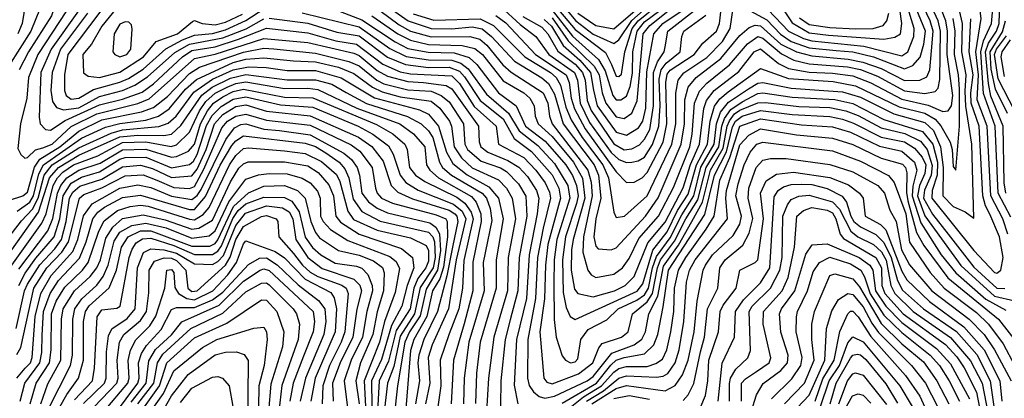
# Model space of a CAD drawing. Extents: x 501367 to 657802, y 482273 to 547541.
# Tile 494 of 656: x 572465 to 576294, y 529357 to 530830. Entities that reach past the tile are written whole.
import ezdxf

# ---------------------------------------------------------------- set-up
doc = ezdxf.new("R2010")
doc.units = 0

msp = doc.modelspace()

# ---------------------------------------------------------------- linework, layer by layer
at = {"layer": '0CON20XD'}
for points in [[(576307.5, 529995), (576288.5, 530055), (576241.1, 530145), (576227.1, 530415), (576188.5, 530518.5), (576193.5, 530615), (576182.5, 530705), (576203.1, 530835), (576195.4, 530895), (576168.9, 530985), (576165.1, 531085.1), (576152, 531182), (576131.1, 531265), (576130.6, 531325), (576144.9, 531375.1), (576175, 531404.1), (576196.8, 531396.8), (576232, 531342), (576252.6, 531322.6), (576345, 531306.2)], [(576318.4, 530061.6), (576269.2, 530155), (576257.9, 530415), (576212.5, 530542.5), (576201.9, 530705), (576212.6, 530747.4), (576244.1, 530815), (576247.4, 530857.4), (576242.6, 530902.6), (576210.9, 530985), (576191.1, 531145), (576186.7, 531255), (576195, 531271.1), (576207.1, 531272.9), (576365, 531268)], [(576299.4, 530155), (576293.5, 530195), (576289.8, 530415), (576241.7, 530531.7), (576231.7, 530581.7), (576220.2, 530705), (576231.9, 530738.1), (576263.5, 530785), (576273.8, 530815), (576276.2, 530895), (576265.2, 530955.2), (576249.6, 531019.6), (576236.4, 531135), (576240.9, 531175), (576255, 531201.3), (576298.2, 531221.8)], [(572367.7, 531055), (572501, 530951), (572541.2, 530905), (572544.2, 530875), (572508.7, 530785), (572336.6, 530515)], [(572457.4, 531045), (572553.8, 530975), (572594, 530924), (572605.7, 530895), (572588.5, 530845), (572499.7, 530705), (572463.3, 530635)], [(573563.2, 530856.8), (573785, 530801.5), (573905, 530717.3), (573967.3, 530687.3), (574055, 530674.2), (574145, 530672.6), (574180.7, 530660.7), (574209, 530639), (574280.6, 530540.6), (574366, 530466), (574406.9, 530396.9), (574480.1, 530340.1), (574545, 530270.2), (574596.2, 530185), (574604.6, 530135), (574553.4, 529975), (574543.1, 529895), (574541.8, 529801.8), (574543.6, 529663.6), (574550.5, 529595), (574575, 529522.5), (574587.7, 529505), (574606.7, 529495), (574625, 529498.3), (574635, 529510.8), (574646.6, 529585), (574675.3, 529624.7), (574748.5, 529661.5), (574792.6, 529705), (574865, 529738.4), (574895, 529759.3), (574910.6, 529785), (574925.8, 529865), (574941, 529909), (574995, 529980.8), (575039.2, 530070.8), (575085.8, 530144.2), (575114.1, 530255.9), (575165.5, 530345), (575174.7, 530425), (575190.1, 530469.9), (575221.1, 530508.9), (575299.3, 530560.7), (575335, 530582.7), (575355, 530585.3), (575465, 530564.1), (575665, 530549.3), (575735, 530528.5), (575864, 530464), (575985, 530430.3), (576018.8, 530398.8), (576046.1, 530335), (576056.3, 530255), (576054, 530144), (576095, 530103.6), (576142, 530082), (576175, 530057.5), (576167.8, 530345), (576143.5, 530493.5), (576142.1, 530552.1), (576145.2, 530615), (576128.8, 530705), (576131.6, 530815), (576094.5, 530975)], [(575416.7, 530895), (575468.3, 530818.3), (575535, 530778.7), (575610.2, 530769.8), (575825, 530753.6), (575868.6, 530761.4), (575890.2, 530775), (575895.4, 530815), (575872.9, 530975)], [(572464.1, 530914.1), (572477.6, 530895), (572481.8, 530855), (572475.1, 530815), (572458.4, 530775)], [(573834.5, 530844.5), (573935.5, 530775.5), (573985, 530750.3), (574055, 530734), (574185, 530729.6), (574235, 530717.8), (574264.3, 530695), (574345, 530592.4), (574426, 530545), (574448.7, 530525), (574465.5, 530495), (574469.2, 530455), (574480.8, 530425), (574535.3, 530375.3), (574618.5, 530275), (574653.3, 530213.3), (574662.4, 530135), (574616.9, 529975), (574610.7, 529935), (574610.1, 529855), (574622, 529782), (574635, 529764.7), (574695, 529751.1), (574778, 529775), (574819.8, 529795), (574855, 529830.5), (574908.1, 529961.9), (574975, 530041.6), (575045, 530175.6), (575073, 530267), (575107.9, 530345), (575125.4, 530484.6), (575135.1, 530515), (575165.8, 530554.2), (575261.4, 530628.6), (575321.5, 530705), (575345, 530716.1), (575415, 530659.3), (575455, 530640.2), (575535, 530625.6), (575625, 530622), (575705, 530611.1), (575775, 530584.3), (575895, 530520.5), (575997, 530497), (576055, 530473.2), (576075, 530475.7), (576088.6, 530495), (576093.3, 530535), (576070.9, 530695), (576073.1, 530785), (576065.8, 530825), (576035.3, 530905)], [(573876, 530895), (573976.2, 530825), (574065, 530795.6), (574145, 530794.5), (574225, 530801.6), (574263.7, 530793.7), (574299.3, 530765), (574388.8, 530668.8), (574495, 530603.5), (574521.1, 530581.1), (574545, 530540), (574578.4, 530425), (574698.6, 530265), (574715.8, 530225), (574724.9, 530135), (574705.4, 530055), (574697.7, 529985), (574705, 529948.1), (574715, 529938.8), (574765, 529934.1), (574785, 529942.5), (574899, 530065), (574947.4, 530137.4), (575037.5, 530345), (575049.8, 530425), (575051.7, 530518.3), (575065, 530566.8), (575094.9, 530605.1), (575191.4, 530678.6), (575265, 530768), (575301, 530799), (575325, 530808.4), (575345, 530806.5), (575425, 530735.3), (575485, 530704.6), (575545, 530688.8), (575686.7, 530676.7), (575743.5, 530665), (575815, 530640.2), (575905, 530593.3), (575965.6, 530594.4), (575992, 530608), (576003.9, 530635), (576011.1, 530708.9), (576017.5, 530785), (576006, 530825), (575968.2, 530905)], [(574316.8, 530846.8), (574355, 530817.4), (574470.4, 530695), (574589.5, 530615), (574601.8, 530585), (574609.8, 530525), (574623, 530483), (574663.4, 530405), (574785, 530238), (574825, 530196.7), (574855, 530198.2), (574885, 530215.2), (574905, 530235.6), (574966.6, 530353.4), (574981.9, 530425), (574977.1, 530585), (574982.2, 530617.8), (574995, 530633), (575088, 530695), (575122, 530738), (575174.8, 530785), (575186.3, 530815), (575197, 530905)], [(574532.3, 530902.3), (574625, 530791.4), (574742.4, 530702.4), (574766.8, 530655), (574785, 530610), (574795, 530609.1), (574805, 530617.5), (574817.5, 530705), (574847, 530795), (574869.4, 530825), (574943.8, 530885)], [(574535, 530836.7), (574598.1, 530748.1), (574698.9, 530648.9), (574718.2, 530615), (574730.4, 530545), (574744.8, 530504.8), (574785, 530452.3), (574815, 530445.2), (574845, 530466.7), (574866.3, 530513.7), (574889.9, 530775), (574915, 530807.2), (575037.1, 530905)], [(574541, 530931), (574627.4, 530825), (574695, 530773.8), (574775, 530737.4), (574795, 530751.1), (574845, 530827.2), (574923.6, 530895)], [(574635.9, 530855), (574705, 530807.7), (574775, 530794.2), (574903.5, 530905)], [(572647.5, 530865), (572535.9, 530695), (572500, 530605), (572492.8, 530525), (572467.9, 530425), (572458.2, 530328.2), (572470, 530305), (572485, 530291.5), (572495, 530293.8), (572526.5, 530323.5), (572555, 530331.7), (572591.6, 530345), (572665.9, 530414.1), (572765, 530463.2), (572925, 530503.5), (572968, 530522), (573145, 530678.3), (573225, 530695.8), (573415, 530756.4), (573585, 530740.9), (573765, 530699.6), (573785, 530691.1), (573855, 530632.7), (573895, 530610.4), (573975, 530589), (574035, 530585.5), (574123.4, 530573.4), (574145, 530560.9), (574249.2, 530415), (574251.1, 530355), (574258.6, 530335), (574285.2, 530315), (574362.6, 530282.6), (574406.1, 530256.1), (574440.3, 530220.3), (574474.9, 530165), (574483.5, 530135), (574477.7, 530075), (574446.3, 529915), (574435.4, 529745), (574396.7, 529585), (574387.5, 529407.5), (574402.7, 529335)], [(572693.3, 530865), (572587.2, 530715), (572547.3, 530625), (572540.9, 530450.9), (572544.9, 530424.9), (572565, 530402), (572585, 530400.5), (572641.9, 530438.1), (572775, 530498.6), (572865, 530520.2), (572941.5, 530548.5), (572985, 530580.4), (573098.1, 530685), (573135, 530710.2), (573225, 530723.8), (573315.6, 530754.4), (573425, 530796.3), (573585, 530778.7), (573695, 530748.1), (573775, 530734.2), (573877.1, 530657.1), (573945, 530627.6), (573985, 530618.8), (574145, 530611.1), (574175, 530581.7), (574232.1, 530492.1), (574317.9, 530415), (574326.9, 530345), (574425, 530294.3), (574472.3, 530245), (574508.8, 530195), (574525, 530158.7), (574528.5, 530135), (574501, 530019), (574479.1, 529905), (574471.1, 529745), (574441, 529585), (574440, 529435), (574446.4, 529406.4), (574462.4, 529382.4), (574485, 529363.7), (574507.6, 529357.6), (574545, 529364.7), (574671.2, 529425), (574695, 529442), (574767, 529533), (574854.6, 529565.4), (574883.6, 529586.4), (574898.8, 529615), (574911, 529685), (574946.2, 529753.8), (574968.6, 529871.4), (575027.1, 529952.9), (575078, 530045), (575120.4, 530119.6), (575151.2, 530245), (575200.4, 530329.6), (575215.7, 530415), (575225, 530436.9), (575245, 530463.4), (575265, 530477.7), (575335, 530505.9), (575365, 530508.2), (575495, 530492.2), (575615, 530487.7), (575677.5, 530475), (575725, 530457.7), (575815, 530408.8), (575906.6, 530386.6), (575967.4, 530357.4), (575993.3, 530325), (576013, 530263), (576009, 530225), (575982.9, 530167.1), (575979.4, 530135), (576015, 530073.5), (576075, 529994.9), (576175, 529867.6), (576265, 529785.9), (576295.6, 529784.4)], [(572781.2, 530865), (572651.9, 530695), (572639.2, 530615), (572639.6, 530555), (572645.2, 530535), (572665, 530521), (572695, 530524.4), (572751.9, 530558.1), (572855, 530586.4), (572888.3, 530601.7), (572945, 530638), (573033.6, 530716.4), (573098.4, 530751.6), (573145, 530769.5), (573215, 530776.6), (573265, 530790.9), (573345, 530826.4), (573415, 530872.4)], [(572841.4, 530875), (572784.6, 530805), (572744.9, 530735.1), (572710.5, 530695), (572712.7, 530622.7), (572730.8, 530610.8), (572775, 530605.1), (572855, 530626.2), (572946.6, 530685), (572995.3, 530744.7), (573079.1, 530775), (573137, 530823), (573145, 530826.7), (573174.9, 530814.9), (573225, 530809.4), (573265, 530820.1), (573331.3, 530851.3)], [(573695, 530867.8), (573795, 530829.9), (573925, 530743.8), (573975, 530718.4), (574054, 530704), (574155, 530700.9), (574213, 530683), (574243.1, 530655), (574327.4, 530545), (574395.3, 530495.3), (574431.8, 530415), (574507.8, 530357.8), (574588.8, 530265), (574615, 530224.1), (574630.8, 530185), (574636.3, 530145), (574630.2, 530115), (574586.8, 529985), (574575.3, 529895.3), (574578.7, 529768.7), (574590, 529710), (574605, 529674.7), (574625, 529663.5), (574866.7, 529773.3), (574887.6, 529802.4), (574926.7, 529933.3), (574982.8, 530005), (575023.1, 530086.9), (575065, 530150.9), (575096.2, 530265), (575139.4, 530345), (575150.1, 530435), (575166.6, 530493.4), (575187.4, 530522.6), (575220.5, 530549.5), (575345, 530640.6), (575455, 530601.4), (575628.8, 530588.8), (575715, 530572.7), (575885, 530490.3), (575985, 530465.6), (576025, 530443.1), (576047.3, 530417.3), (576082.8, 530352.8), (576090.6, 530325), (576095, 530258.8), (576105, 530244.3), (576119.6, 530415), (576119.1, 530559.1), (576115.5, 530615), (576100.1, 530695), (576102.4, 530785), (576094.3, 530835)], [(573865, 530865.3), (573940.5, 530810.5), (573985, 530785.8), (574065, 530763.5), (574215, 530765.1), (574254.1, 530754.1), (574281, 530731), (574343.8, 530653.8), (574375.9, 530625.9), (574500.5, 530545), (574518.7, 530505), (574525.6, 530455), (574536.2, 530425), (574674.5, 530244.5), (574687.7, 530197.7), (574690.6, 530145), (574657.6, 529985), (574654.4, 529925), (574674.1, 529855), (574687.3, 529837.3), (574705, 529827), (574775, 529839.8), (574809.3, 529865), (574835, 529900.3), (574872.1, 529977.9), (574949.4, 530065), (575007.1, 530177.1), (575070.9, 530335), (575079.6, 530385), (575089.6, 530505), (575108.5, 530551.5), (575137.2, 530582.8), (575225.7, 530654.3), (575295, 530735.4), (575335, 530764.9), (575355, 530757.6), (575426.9, 530696.9), (575475, 530672.5), (575535, 530658.1), (575683.4, 530646.6), (575735, 530635.7), (575800.2, 530610.2), (575905, 530553.6), (575985, 530542.2), (576025, 530550), (576036.5, 530563.5), (576043.3, 530596.7), (576045.2, 530785), (576036.1, 530825), (576003.7, 530895)], [(573995, 530852.2), (574075, 530828.1), (574255, 530832.6), (574307.5, 530807.5), (574429, 530685), (574528.5, 530625), (574551.1, 530605), (574567.4, 530575), (574589.3, 530489.3), (574610.1, 530440.1), (574652.1, 530372.1), (574732.7, 530265), (574754.4, 530215), (574775, 530081.2), (574785, 530060.4), (574816.9, 530065), (574905, 530144), (575000.5, 530345), (575015.9, 530425), (575016.4, 530543.6), (575026, 530595), (575046.9, 530623.1), (575137, 530683), (575197.7, 530745), (575227.3, 530795), (575239.3, 530875)], [(574335, 530881.4), (574410.8, 530810.8), (574471.6, 530765), (574522.1, 530695), (574622.2, 530625), (574633.5, 530595), (574644.5, 530505), (574680.3, 530430.3), (574765, 530313.3), (574795, 530286), (574825, 530274.6), (574845, 530275.1), (574869.5, 530280.5), (574895, 530295.5), (574926.1, 530343.9), (574950.1, 530415), (574955.1, 530494.9), (574951.5, 530598.4), (574959.7, 530635), (574978.8, 530661.2), (575033.3, 530705), (575039.8, 530765), (575047.7, 530785), (575133, 530847)], [(574421.7, 530841.7), (574495, 530800.7), (574519.3, 530775), (574557.1, 530707.1), (574625, 530656.4), (574653.4, 530625), (574663.3, 530595), (574671.5, 530515), (574686.7, 530476.7), (574775, 530347.4), (574815, 530323.9), (574845, 530327.1), (574875, 530343.2), (574895, 530364.4), (574915, 530403.1), (574929.1, 530495), (574929.3, 530625), (574944.6, 530665.4), (574971.1, 530705), (574975.4, 530724.6), (574985.4, 530785), (575097.2, 530872.8)], [(574535, 530867.1), (574615, 530766.2), (574715.5, 530675.5), (574741.4, 530631.4), (574770.9, 530535), (574785, 530518.7), (574802.5, 530517.5), (574825, 530532), (574839.4, 530570.6), (574847.6, 530622.4), (574849.4, 530705), (574866.1, 530785), (574895, 530821.4), (574954.6, 530865.4)], [(575305.3, 530865), (575369.8, 530829.8), (575423.2, 530773.2), (575464.9, 530744.9), (575535, 530720.4), (575640.5, 530710.5), (575705, 530704.5), (575785, 530685.4), (575905, 530638.6), (575938.1, 530651.9), (575966.3, 530683.7), (575981, 530735), (575986.7, 530785), (575941.8, 530895)], [(575349, 530895), (575455, 530785.9), (575513.4, 530756.6), (575545, 530747.2), (575747.5, 530727.5), (575895, 530689.7), (575918.6, 530705), (575942.4, 530765), (575943.2, 530795), (575913, 530893)], [(572729.4, 530855), (572624.2, 530715), (572591.9, 530625), (572585.9, 530555), (572592.2, 530512.2), (572608.2, 530488.2), (572635, 530479.5), (572695, 530486.4), (572775, 530531), (572865, 530554.4), (572912.5, 530575), (572962.4, 530607.6), (573068.4, 530701.6), (573125, 530734.5), (573255, 530759.5), (573345.2, 530794.8), (573415, 530833.3)], [(573435, 530835.9), (573585, 530816.6), (573698, 530782), (573785, 530766.7), (573895, 530684.5), (573965, 530655.1), (574055, 530644.5), (574135, 530645.5), (574175, 530629.2), (574195, 530608), (574256, 530515), (574345, 530443.7), (574387.3, 530367.3), (574455, 530317.1), (574535, 530225.8), (574561.1, 530175), (574567.9, 530135), (574518.5, 529955), (574509.5, 529875), (574505.9, 529744.1), (574487.6, 529615), (574503.5, 529435), (574515, 529418.9), (574535, 529413.1), (574637.8, 529452.2), (574693.6, 529495), (574717.2, 529552.8), (574730.2, 529569.8), (574805, 529594.8), (574831.5, 529615), (574848.5, 529685), (574905, 529732), (574925.5, 529764.5), (574945.7, 529864.3), (574957.4, 529895), (575011.6, 529968.4), (575054.8, 530055), (575101.5, 530128.5), (575133.8, 530255), (575184, 530335), (575195.2, 530415), (575205.2, 530445), (575229.8, 530480.2), (575275, 530510.8), (575335, 530542.1), (575355, 530545.3), (575468.9, 530528.9), (575635, 530519.2), (575705, 530503.2), (575825, 530441.7), (575975, 530394.9), (576015.1, 530345.1), (576033.3, 530275), (576032.7, 530225), (576012.7, 530165), (576011.3, 530135), (576175, 529931.3), (576255, 529845.8), (576265, 529843.9), (576279.5, 529855), (576288.8, 529905), (576274.9, 529985), (576236.8, 530073.2), (576220.4, 530105), (576210.3, 530145), (576195.7, 530415), (576165.1, 530505), (576163.8, 530545), (576173.1, 530615), (576157.4, 530705), (576163.4, 530833.4)], [(574505, 530830.5), (574532.5, 530805), (574578.9, 530728.9), (574642.9, 530672.9), (574684.4, 530625), (574695.9, 530555.9), (574710.4, 530495), (574785, 530392), (574825, 530380.8), (574871, 530409), (574887.8, 530435), (574900.2, 530485), (574903.3, 530626.7), (574931, 530775), (574966, 530815), (575037.4, 530862.6)], [(575497, 530837), (575535, 530811.8), (575615, 530799.4), (575715, 530794), (575784, 530796), (575822.4, 530807.6), (575836.3, 530825), (575844.2, 530855.8)], [(576305.6, 530465), (576259, 530559), (576242.3, 530637.7), (576238.4, 530705), (576286.9, 530783.1), (576297.9, 530825)], [(572855, 530684.9), (572881.9, 530695), (572897.5, 530715), (572902.4, 530792.4), (572899.6, 530809.6), (572889.8, 530819.8), (572875, 530822), (572855, 530812.2), (572832, 530775), (572827.7, 530705), (572834.6, 530694.6), (572855, 530684.9)], [(576334.5, 530474.5), (576269.9, 530599.9), (576255.4, 530695), (576263, 530715), (576302.3, 530767.7)], [(576295, 530609.4), (576281.5, 530685), (576285.1, 530705), (576317.9, 530752.1)], [(572425, 530127.6), (572476.8, 530145), (572495, 530159.4), (572523.3, 530256.7), (572543.4, 530286.6), (572621.7, 530335), (572695, 530396.8), (572785, 530439.8), (572938.8, 530471.2), (572985, 530488.6), (573039.4, 530530.6), (573125, 530620), (573164.8, 530645.2), (573335, 530704.1), (573415, 530719.2), (573453.8, 530716.2), (573615, 530699.1), (573745, 530667.7), (573785, 530650.6), (573853.2, 530595), (573880.9, 530580.9), (573975, 530557.2), (574065, 530551.8), (574104, 530535), (574135, 530510.8), (574190.7, 530425), (574196.4, 530345), (574207, 530325), (574259.3, 530279.3), (574335, 530253.3), (574358.6, 530238.6), (574405, 530191.2), (574432.7, 530142.7), (574437.7, 530065), (574407.7, 529905), (574402.7, 529775), (574372.3, 529662.3), (574352.4, 529585), (574335.9, 529425), (574333.2, 529233.2)], [(572455.5, 530084.5), (572505, 530119.6), (572518.2, 530145), (572539.4, 530230.6), (572557.8, 530265), (572705, 530368.9), (572798.3, 530411.7), (572855, 530426.1), (572955, 530439), (573004.9, 530455.1), (573046.4, 530483.6), (573110.3, 530559.7), (573152.2, 530597.8), (573295, 530663.4), (573345, 530676.4), (573415, 530682.1), (573529.3, 530669.3), (573615, 530665.3), (573705, 530644.9), (573765, 530621), (573837.2, 530567.2), (573875, 530548.6), (573945, 530529.4), (574065, 530512.8), (574098.5, 530485), (574136.2, 530435), (574144.4, 530415), (574154.3, 530335), (574182.4, 530292.4), (574225, 530253.9), (574326.5, 530206.5), (574357.4, 530175), (574380.6, 530135), (574392.5, 530055), (574364, 529905), (574361.3, 529775), (574308.2, 529595), (574287.5, 529435), (574280.5, 529305)], [(572415, 529973.5), (572472.3, 530047.7), (572515, 530092.1), (572536.6, 530135), (572560.9, 530225), (572590.8, 530265), (572695, 530331), (572821, 530389), (572865, 530401.3), (573006, 530414), (573042.9, 530427), (573073.7, 530455), (573142, 530548), (573215, 530598.5), (573295, 530634.6), (573355, 530646.8), (573424.1, 530644.1), (573505, 530631.9), (573615, 530631.7), (573715, 530604), (573845.3, 530525.3), (574019.1, 530479.1), (574055, 530462.7), (574094.1, 530415), (574125, 530313.8), (574149.7, 530269.7), (574205, 530226.3), (574289.9, 530179.9), (574327.1, 530135), (574345.4, 530055.4), (574317.4, 529895), (574318.1, 529785), (574255.6, 529575), (574241.1, 529455), (574236.9, 529336.9)], [(572434.4, 529935), (572538.5, 530081.5), (572581.3, 530215), (572615.5, 530255), (572695, 530302.5), (572855, 530374.3), (572925, 530380.8), (573025, 530379.2), (573055.1, 530384.9), (573091.7, 530418.3), (573173.2, 530536.8), (573213.1, 530566.9), (573285, 530602.1), (573345, 530616.7), (573505, 530596), (573615, 530596.5), (573678.4, 530578.4), (573735, 530546.2)], [(572375, 529793.1), (572551.2, 530038.8), (572568, 530075), (572595.8, 530184.3), (572612.4, 530215), (572633.2, 530236.8), (572675, 530264.9), (572769.2, 530300.8), (572865, 530351.8), (572955.2, 530355.2), (573053.7, 530336.3), (573075, 530343.1), (573125, 530392.4), (573164.2, 530475.8), (573188.4, 530511.6), (573225, 530543.8), (573272.1, 530567.9)], [(572461.3, 529858.7), (572575, 530008.3), (572593.6, 530056.4), (572611.6, 530155), (572625, 530185), (572648, 530215), (572695, 530244.8), (572778, 530272), (572865, 530323.7), (572955, 530326.6), (573055, 530294.5), (573075, 530297.1), (573121.7, 530318.3), (573144.9, 530345), (573168.6, 530425), (573194.8, 530475.2), (573219.1, 530505), (573255, 530530.3), (573295, 530550.8), (573335, 530559.9), (573495, 530528.6), (573605, 530526), (573852.2, 530422.2), (573915.9, 530385.9), (573962.7, 530345), (573971.5, 530325), (573980.4, 530255), (574004.4, 530225), (574040.8, 530200.8), (574165, 530139.1), (574195.9, 530115.9), (574220.9, 530080.9), (574228.6, 530055), (574192.6, 529892.6), (574186.3, 529785), (574172.5, 529705), (574135, 529607.4)], [(573272.1, 530567.9), (573305, 530582), (573345, 530588.3), (573495, 530562.3), (573585, 530563.5), (573625, 530558.1), (573775.9, 530485.9), (573943.8, 530425), (573996, 530386), (574040.9, 530335), (574047.2, 530265), (574059.5, 530245), (574094, 530214), (574221.5, 530141.5), (574239.7, 530119.7), (574258.7, 530075), (574259.8, 530045), (574226.8, 529886.8), (574227.5, 529775), (574192.9, 529647.1), (574151.6, 529505), (574142.8, 529335)], [(572462.1, 529795), (572486.8, 529843.2), (572527.6, 529902.4), (572599.7, 529985), (572621, 530055), (572634.3, 530145), (572665.6, 530194.4), (572705, 530217.4), (572775, 530237.4), (572855, 530287.5), (572875, 530293.6), (572955, 530294.4), (573055, 530253.6), (573125, 530266.9), (573140.4, 530279.6), (573155, 530304.9), (573191.9, 530418.1), (573213, 530457), (573247.9, 530492.1), (573295, 530520.7), (573345, 530530.2), (573478.8, 530498.8), (573605, 530490), (573780.7, 530415), (573837.8, 530385), (573899, 530339), (573917.3, 530307.3), (573943.9, 530225), (573966.4, 530196.4), (574015, 530166.9), (574151.8, 530111.8), (574185, 530084.5), (574199.5, 530055), (574162.8, 529895), (574132.7, 529705), (574069, 529565), (574052.8, 529515), (574060.2, 529415), (574042.6, 529335)], [(573735, 530546.2), (573813.5, 530503.5), (573972.8, 530452.8), (574026.3, 530425), (574055, 530397.2), (574071.4, 530371.4), (574097.9, 530275), (574108.6, 530255), (574144.4, 530224.4), (574262.9, 530155), (574280, 530135), (574294.9, 530095), (574301.5, 530048.5), (574267, 529885), (574271.5, 529775), (574211.1, 529575), (574193.3, 529435), (574190.4, 529335)], [(572451.9, 529628.1), (572483.8, 529775), (572495, 529801.3), (572543.5, 529876.5), (572602.1, 529937.9), (572627.5, 529975), (572645.5, 530044.5), (572658.5, 530135), (572671.7, 530158.4), (572698.4, 530181.6), (572785, 530209), (572865, 530257.4), (572935, 530264.2), (572981.1, 530251.1), (573055, 530215.8), (573135, 530222.4), (573155, 530248.6), (573189.9, 530325), (573222.7, 530425), (573255, 530460.4), (573305, 530491.6), (573345, 530498.4), (573425, 530473.5), (573595, 530455.8), (573782.2, 530372.2), (573835, 530336.9), (573878.9, 530278.9), (573909.8, 530185), (573935, 530158.7), (573992.5, 530132.5), (574135, 530088.5), (574156.5, 530075), (574165.4, 530065), (574168.7, 530045), (574147.9, 529945), (574126.6, 529833.4), (574090.1, 529695), (574036.2, 529585), (574017.3, 529525), (574013.6, 529495), (574019.1, 529425), (574004.7, 529335)], [(572453.4, 529526.6), (572469.7, 529555), (572520, 529785), (572570.5, 529865), (572629.6, 529925), (572654.9, 529965), (572697.1, 530135), (572715, 530149.7), (572785, 530175.6), (572875, 530221.9), (572945, 530226.8), (572998.1, 530205), (573065, 530176.8), (573125, 530172.5), (573145, 530181.5), (573181.3, 530248.7), (573250.8, 530409.2), (573273.8, 530435), (573305, 530454.9), (573345, 530462.5), (573425, 530439.1), (573595, 530419), (573753.4, 530343.4), (573788.2, 530318.2), (573836.1, 530255), (573848.2, 530175), (573855, 530154.7), (573872.3, 530135), (573915, 530115.5), (574085, 530070.4), (574122.4, 530055), (574127.7, 530045), (574128.3, 529985), (574112.9, 529867.1), (574098.2, 529821.8), (574070.4, 529775), (574048.1, 529675), (573997.8, 529585), (573985, 529542.1), (573960.6, 529235)], [(574575, 529338.4), (574708, 529415), (574763.8, 529486.2), (574785, 529504.7), (574815, 529516), (574895, 529529.9), (574931, 529565), (574946.1, 529605), (574967.7, 529712.3), (574987.5, 529855), (575128.6, 530071.4), (575166.4, 530225), (575214, 530316), (575236.7, 530413.3), (575248.4, 530435), (575275, 530454.5), (575345, 530476), (575469.2, 530460.8), (575615, 530452.7), (575665, 530442.2), (575707.6, 530427.6), (575815, 530373.3), (575905, 530354.7), (575945, 530329.5), (575974.9, 530294.9), (575987.9, 530265), (575985, 530231.1), (575963.3, 530185), (575955.9, 530145), (575985, 530067), (576124, 529874), (576255, 529754.1), (576335, 529736)], [(574605, 529321), (574657.3, 529362.7), (574727.8, 529405), (574775, 529458.8), (574795, 529472.1), (574825, 529480.8), (574905, 529480.8), (574938.1, 529491.9), (574965, 529509.5), (574982, 529545), (574996.7, 529615), (575008.5, 529695), (575010.7, 529785), (575027.3, 529855), (575055.5, 529905), (575135, 530015.2), (575165.8, 530065), (575187.4, 530205), (575226.8, 530293.2), (575265, 530416), (575345, 530443.9), (575505, 530421), (575625, 530413.6), (575695, 530391.9), (575808.1, 530338.1), (575895, 530318.7), (575944.1, 530275), (575953.5, 530245), (575937.6, 530182.4), (575934.8, 530145), (575969.5, 530039.5), (576047.7, 529915), (576104.8, 529844.8), (576222.3, 529742.3), (576299.1, 529699.1)], [(572453.6, 529435), (572485.8, 529474.2), (572506.7, 529495), (572513.9, 529515), (572524.9, 529675), (572547, 529765), (572587.5, 529835), (572671.5, 529928.5), (572691.7, 529975), (572713.2, 530066.8), (572746.5, 530113.5), (572855, 530174.7), (572925, 530187), (572975, 530177.5), (573055, 530142.9), (573135, 530130.6), (573154.7, 530145.3), (573170.7, 530169.3), (573266.1, 530363.9), (573300.6, 530409.4), (573325, 530422.1), (573345, 530424.5), (573415, 530404.5), (573475, 530399), (573595, 530381.9), (573725, 530310.4), (573755.4, 530285.4), (573776.8, 530255), (573786.8, 530225), (573795.7, 530155), (573820.9, 530120.9), (573855, 530096.5), (573895, 530078.9), (574059.8, 530039.8), (574082.6, 530022.6), (574097.1, 529997.1), (574101.7, 529931.7), (574089.8, 529855), (574045, 529781.8), (574022.7, 529677.3), (573980.5, 529615), (573962.9, 529575), (573934, 529405), (573909.5, 529180.5)], [(574668.6, 529345), (574734.7, 529385.3), (574795, 529435.3), (574825, 529444.2), (574940.8, 529439.2), (574966.9, 529443.1), (574985, 529453.3), (575014.4, 529495), (575029.4, 529545), (575048, 529655), (575058.2, 529808.2), (575069.6, 529855), (575091.2, 529895), (575217.8, 530055), (575210.8, 530135), (575214, 530165), (575265, 530343.4), (575299.8, 530380.2), (575345, 530405.1), (575485, 530381.6), (575625, 530368.8), (575705, 530343.9), (575815, 530290.7), (575897.6, 530267.6), (575908.9, 530255), (575914.6, 530234.6), (575912.7, 530157.3), (575918, 530125), (575952.5, 530002.5), (575980.9, 529950.9), (576073.8, 529825), (576271, 529665), (576345, 529570.6)], [(572467.3, 529345), (572485.5, 529415), (572543.3, 529495), (572551.3, 529535), (572552.8, 529602.8), (572557.6, 529695), (572583, 529765), (572616.3, 529815), (572697.8, 529902.2), (572724, 529965), (572749.9, 530055), (572769.4, 530080.6), (572795, 530100.1), (572865, 530138), (572935, 530147.1), (573125, 530090.9), (573145, 530092), (573188.2, 530141.8), (573245, 530264.5), (573290, 530340), (573305, 530358.8), (573335, 530378), (573575, 530349.9), (573615, 530336.5), (573655, 530311.7), (573706.9, 530275), (573730, 530250), (573744.9, 530215), (573761.9, 530131.9), (573795, 530084.2), (573866.5, 530046.5), (574055, 530002.7), (574072.1, 529985), (574078.2, 529965), (574080.7, 529905), (574073.1, 529865), (574022.6, 529787.4), (574000.4, 529685), (573945, 529598.4), (573919.5, 529480.5), (573894.9, 529415), (573872.4, 529215)], [(572895, 530103.1), (572935, 530108.4), (572965, 530104.7), (573125, 530053.1), (573145, 530051.5), (573178.1, 530071.9), (573201.3, 530098.7), (573280.4, 530265), (573305, 530300.9), (573335, 530328.2), (573355, 530331.4), (573495, 530320.2), (573575, 530308.7), (573638.7, 530278.7), (573697.2, 530227.2), (573710, 530200), (573740.6, 530085), (573763, 530053), (573855, 530010.3), (573985, 529981.3), (574045, 529951.8), (574055, 529931.9), (574055, 529890.3), (574044.9, 529865), (574013.1, 529823.1), (573997.3, 529785), (573982.8, 529705), (573929.1, 529620.9), (573899, 529501), (573863.2, 529425), (573855.9, 529305)], [(574689.5, 529335), (574785, 529394.6), (574825, 529407), (574975, 529385.7), (575013.2, 529406.8), (575042.3, 529447.7), (575064.5, 529505), (575087.8, 529615), (575099.1, 529735), (575122.8, 529855), (575131.5, 529875), (575159.4, 529915), (575239.7, 529990.3), (575265, 530034.1), (575272, 530065), (575250.1, 530145), (575258.2, 530191.8), (575281.8, 530265), (575305, 530313.8), (575330.8, 530345), (575355, 530353.8), (575625, 530319.3), (575735, 530279.5), (575843.8, 530223.8), (575865.9, 530195.9), (575911.3, 530075), (575924.4, 529964.4), (576005.9, 529845.9), (576060.4, 529785), (576185, 529690.2), (576231.6, 529645), (576288.7, 529568.7), (576335, 529482.8)], [(575045, 529348.8), (575065, 529370), (575086.2, 529413.8), (575112.6, 529537.4), (575127.7, 529595), (575140.1, 529705), (575179.1, 529785), (575188, 529865), (575208.8, 529895), (575277.4, 529952.6), (575301.1, 529998.9), (575315.8, 530055.8), (575297.3, 530135), (575299.8, 530175), (575328.3, 530255), (575355, 530283.3), (575385, 530290.2), (575445, 530290.3), (575615, 530266.5), (575705, 530237.7), (575801.7, 530185), (575827.4, 530155), (575848.3, 530088.3), (575872.9, 530045), (575893.4, 529935), (575925, 529876.7), (576012, 529775), (576156.9, 529665), (576215.1, 529605.1), (576255.3, 529545.3), (576320.9, 529425)], [(573285, 530198.4), (573317.8, 530252.2), (573335, 530268.9), (573353.7, 530276.3), (573495, 530276.8), (573585, 530260.9), (573625.9, 530235.9), (573667.7, 530187.7), (573685.1, 530145), (573694.6, 530065), (573712.1, 530042.1), (573785.7, 529995.7), (573949.9, 529939.9), (573992, 529905), (573997.5, 529865), (573971.7, 529795), (573951.6, 529715), (573910.5, 529639.5), (573872.5, 529507.5), (573833.7, 529425), (573833.9, 529325)], [(572575, 529310.3), (572663, 529485), (572670.2, 529525), (572671.3, 529665), (572679.3, 529705), (572706.3, 529743.7), (572765, 529797.3), (572789.9, 529830.1), (572809.4, 529875), (572832.3, 529967.7), (572855, 530003), (572901.1, 530028.9), (572955, 530038.3), (573035, 530019.6), (573135, 529979.2), (573201.6, 529988.4), (573225, 530007.9), (573278.8, 530121.2), (573345, 530210), (573393.6, 530226.4), (573435, 530231.9), (573505, 530230.4), (573563.9, 530213.9), (573595, 530194.8), (573622.8, 530162.8), (573633.4, 530135), (573635.4, 530065), (573645.5, 530045), (573674, 530014), (573740.7, 529970.7), (573905, 529908.7), (573928.7, 529888.7), (573942.4, 529862.4), (573925, 529768.8), (573884.2, 529655.8), (573864.6, 529575), (573804.9, 529425.1), (573809.6, 529325)], [(575113, 529325), (575131.9, 529368.1), (575141.5, 529425), (575144.7, 529505), (575181.9, 529615), (575188.8, 529695), (575200.8, 529719.2), (575251.6, 529785), (575265.3, 529854.7), (575325, 529884.6), (575335, 529895.6), (575357.1, 530055), (575346.2, 530155), (575367.7, 530202.3), (575408.4, 530228.4), (575473.6, 530236.4), (575615, 530216.3), (575687.2, 530187.2), (575730.8, 530155), (575745.3, 530135), (575752.6, 530065), (575812.8, 530032.8), (575832.6, 530012.6), (575895, 529852), (575915, 529817.8), (576002.8, 529732.8), (576136.7, 529635), (576214.8, 529544.8), (576276.6, 529425), (576284.5, 529345)], [(572547, 529335), (572575, 529412.6), (572624.5, 529505), (572627.5, 529665), (572634.5, 529705), (572678, 529775), (572739.1, 529830.9), (572765, 529864), (572778.8, 529895), (572800.5, 529979.5), (572827, 530023), (572865, 530055.7), (572945, 530070.4), (573031.2, 530051.2), (573135, 530014.5), (573161.4, 530018.6), (573215, 530050.1), (573285, 530198.4)], [(572598.8, 529285), (572648.1, 529371.9), (572694.3, 529435), (572713.3, 529505), (572713.6, 529655), (572721.1, 529695), (572735, 529716), (572812.8, 529787.2), (572841.2, 529855), (572861.3, 529945), (572886.9, 529985), (572935, 530007.8), (572975, 530008.7), (573135, 529948.4), (573205, 529949), (573225, 529959.1), (573236.1, 529973.9), (573296.4, 530103.6), (573355, 530156.4), (573415, 530182.6), (573495, 530184.2), (573545, 530165.1), (573574.9, 530134.9), (573596.7, 530045), (573615, 530001.6), (573630.6, 529980.6), (573705, 529932.1), (573785, 529913.9), (573841.5, 529891.5), (573875.3, 529865.3), (573882.9, 529845), (573880.3, 529775), (573855, 529692.9), (573838.7, 529605), (573789.7, 529495), (573772.6, 529425), (573784.9, 529335)], [(575181.1, 529345), (575196, 529494), (575244.8, 529595), (575248.4, 529695), (575279.9, 529740.1), (575345, 529806), (575381.6, 529865), (575399.3, 530140.7), (575414.7, 530165.3), (575435, 530179.9), (575465, 530189.2), (575505, 530190.4), (575545, 530188.4), (575605, 530173.4), (575662.9, 530142.9), (575679.7, 530119.7), (575696.8, 530065), (575708.9, 530045), (575735, 530024), (575793.9, 529993.9), (575825, 529962.8), (575854.1, 529905), (575878.3, 529815), (575898, 529778), (575978.8, 529705), (576107.2, 529617.2), (576186.9, 529526.9), (576238.4, 529425), (576252.8, 529325)], [(572678.7, 529351.3), (572747.7, 529425), (572756, 529474), (572765.8, 529674.2), (572785, 529701.6), (572842.7, 529707.3), (572855.2, 529714.8), (572891.4, 529905), (572902.5, 529937.5), (572918.4, 529961.6), (572942.3, 529977.7), (572975, 529979.4), (573065, 529951.1), (573145, 529916.7), (573215, 529915.8), (573235, 529929.1), (573250, 529950), (573293.8, 530056.2), (573315, 530087.5), (573345, 530112.8), (573415, 530139.9)], [(573415, 530139.9), (573495, 530137.8), (573523.4, 530123.4), (573552, 530082), (573575, 529983.3), (573603.2, 529943.2), (573635.6, 529915), (573692.1, 529882.1), (573775, 529871.2), (573795, 529863), (573819, 529839), (573835.8, 529795), (573836.8, 529775), (573815.1, 529695), (573797.7, 529595), (573754.5, 529505), (573726.7, 529425), (573739.2, 529319.1)], [(575225.5, 529345), (575224.5, 529414.5), (575229.6, 529435), (575250.1, 529469.9), (575296.4, 529513.6), (575307.1, 529542.9), (575301.5, 529695), (575313.5, 529715), (575385.1, 529785), (575421.4, 529855), (575429.8, 529905), (575433.1, 530065), (575450.1, 530109.9), (575465, 530130.2), (575495, 530142.6), (575535, 530147.3), (575625, 530121.6), (575652.6, 530092.6), (575696.6, 530006.6), (575724.4, 529985), (575785, 529954.7), (575816.2, 529926.2), (575834.2, 529894.2), (575851.9, 529795), (575868.6, 529765), (575939.3, 529695), (576085, 529593.1), (576162.8, 529502.8), (576207.3, 529415), (576231.1, 529295)], [(572506.1, 529335), (572529.8, 529415), (572580.5, 529495), (572588, 529545), (572588.9, 529685), (572607.5, 529735), (572641, 529789), (572709.2, 529855), (572731.6, 529885), (572773.1, 530006.9), (572793, 530047), (572845, 530087.4), (572895, 530103.1)], [(572713.8, 529336.2), (572795.2, 529415.2), (572801.5, 529435), (572802.9, 529537.1), (572810.5, 529599.5), (572823.2, 529626.8), (572882.9, 529667.1), (572913.6, 529705), (572923.3, 529865), (572945.9, 529924.1), (572975, 529938.9), (573026.2, 529933.8), (573075, 529921.4), (573145, 529880.5), (573215, 529877.8), (573235, 529888.7), (573257.1, 529912.9), (573305, 530029), (573342.6, 530077.4), (573425, 530105.6), (573487.4, 530097.4), (573512.3, 530082.3), (573527.5, 530055), (573539, 529975), (573585, 529904.6), (573641.6, 529861.6), (573765, 529819.7), (573787.4, 529797.4), (573794.2, 529775), (573775.9, 529704.1), (573760, 529595), (573711.8, 529495), (573681.8, 529415), (573684, 529345)], [(575271.3, 529345), (575271.6, 529415), (575287.2, 529432.8), (575330.5, 529460.5), (575378.8, 529495), (575385.9, 529514.1), (575356.5, 529645), (575356.7, 529695), (575430.5, 529775), (575453.3, 529826.7), (575477.9, 529945), (575486.8, 530065), (575512.3, 530087.7), (575545, 530098.5), (575605, 530088.6), (575625, 530078.6), (575639.2, 530055), (575655.4, 529995.4), (575668, 529978), (575793.9, 529905), (575815.9, 529865), (575817.8, 529795), (575829.7, 529765), (575901, 529685), (576065, 529565.8), (576108.5, 529518.5), (576137.7, 529475), (576185, 529381.2), (576209, 529259)], [(572755, 529322.9), (572843.4, 529415), (572848.4, 529435), (572843.6, 529505), (572852.9, 529575), (572870.5, 529605), (572935, 529659.9), (572958.5, 529695), (572967.2, 529767.2), (572968.3, 529855), (572989.5, 529890.5), (573026.9, 529903.1), (573055, 529901.7), (573075, 529893.2), (573111.7, 529855), (573119.1, 529785), (573135, 529772.1), (573154.7, 529775), (573265.8, 529874.2), (573283.7, 529906.3), (573305.1, 529975.1), (573335, 530024.9), (573405, 530064.5), (573425, 530067.9), (573462.1, 530055), (573468.5, 530045), (573472.3, 529985), (573530.3, 529920.3), (573565.1, 529875.1), (573595, 529847.6), (573625, 529830.2), (573717.4, 529797.4), (573734.5, 529785), (573741.8, 529765), (573729.1, 529615), (573715.3, 529575), (573669.4, 529485), (573643.3, 529405), (573640.9, 529335)], [(572793.1, 529306.9), (572886.1, 529415), (572890.5, 529435), (572886.5, 529503.5), (572896.2, 529543.8), (572916.3, 529583.7), (572970.8, 529639.2), (572993.9, 529676.1), (573029.4, 529785), (573037.5, 529855), (573055, 529858.5), (573065, 529845.6), (573068.2, 529788.2), (573082.4, 529765), (573115.3, 529745.3), (573145, 529740.4), (573215.6, 529775), (573275, 529837.6), (573308.6, 529885), (573335, 529958.4), (573345, 529969), (573458, 529928), (573495, 529903.8), (573575, 529820.4), (573675, 529768.4), (573687.3, 529747.3), (573696.6, 529705), (573691.4, 529615), (573614.3, 529435), (573596.6, 529345)], [(575315.9, 529325), (575330.1, 529370.1), (575356.1, 529413.9), (575424.9, 529465.1), (575450.9, 529495), (575452.7, 529525), (575424.4, 529614.4), (575419, 529685), (575427.2, 529705), (575479.3, 529775), (575522.3, 529917.7), (575546.1, 529953.9), (575605, 529958.4), (575728.8, 529905), (575771.4, 529875), (575782.5, 529855), (575793.4, 529775), (575833.2, 529715), (575895, 529651.6), (576030, 529550), (576085, 529490.3), (576157.8, 529355)], [(575388.2, 529355), (575467.1, 529432.9), (575502, 529485), (575507.9, 529515), (575484.3, 529615), (575485.7, 529674.3), (575490, 529695), (575527.8, 529775), (575550.7, 529849.3), (575575.5, 529884.5), (575615, 529905.8), (575695, 529880.3), (575735.4, 529855), (575749.9, 529829.9), (575772.6, 529762.6), (575825, 529679.8), (575895, 529612.4), (576005.1, 529525.1), (576041.2, 529485), (576079.3, 529425), (576119.3, 529345)], [(572792.5, 529237.5), (572924, 529415), (572929.4, 529435), (572926.9, 529495), (572938.4, 529531.6), (572957.7, 529562.3), (573015.7, 529625), (573055, 529701.9), (573075, 529710.3), (573145, 529709.9), (573215, 529739.6), (573255, 529770), (573355, 529877.6), (573398.2, 529901.8), (573425, 529903.1), (573466.4, 529876.4), (573547.9, 529797.9), (573627.1, 529737.1), (573651.9, 529705), (573655.1, 529655.1), (573647.2, 529605), (573575.9, 529435), (573555.7, 529345)], [(572898.6, 529341.4), (572957.3, 529415), (572967.3, 529502.7), (572993.7, 529546.3), (573055, 529604), (573096.2, 529653.9), (573240.5, 529719.5), (573335, 529812.1), (573400.6, 529855), (573415, 529861), (573435, 529853.5), (573606.6, 529695), (573611.1, 529655), (573606.5, 529615), (573568.7, 529521.3), (573528.9, 529415), (573515.3, 529345)], [(575439.4, 529335), (575516.8, 529415), (575554.9, 529505), (575545.1, 529585), (575544.8, 529645), (575555.5, 529695), (575615, 529834), (575635, 529841.6), (575705, 529821.8), (575730.5, 529790.5), (575815, 529647.3), (575895, 529568.8), (575978.9, 529498.9), (576031.4, 529425), (576077.6, 529335)], [(572924.5, 529335), (572986.6, 529415), (573000.7, 529495), (573021.5, 529528.5), (573131.1, 529628.9), (573255, 529687.6), (573345, 529771), (573405, 529804.6), (573425, 529805.4), (573435, 529798.6), (573527.9, 529705), (573542.1, 529685), (573552.8, 529645), (573547.9, 529585), (573484, 529406), (573472.5, 529305)], [(575465.5, 529294.5), (575535, 529368.9), (575596, 529505), (575602.1, 529627.9), (575622.7, 529697.3), (575649.1, 529740.9), (575685, 529764.4), (575705, 529760.3), (575745, 529712.4), (575778.5, 529648.5), (575805, 529612.6), (575932.7, 529485), (575987.6, 529415), (576034.4, 529325)], [(572943.5, 529315), (573009.3, 529405), (573037.6, 529495), (573145, 529591.5), (573270.7, 529649.3), (573405, 529739.6), (573425, 529738.9), (573464.5, 529695), (573492.8, 529615), (573487.1, 529557.1), (573441.4, 529411.4), (573432.5, 529305)], [(575558.2, 529345), (575588.1, 529431.9), (575632.6, 529505), (575653.7, 529616.3), (575684.8, 529685), (575695, 529695.6), (575705, 529695.6), (575725, 529674.3), (575775, 529596.8), (575909.9, 529445), (575965.1, 529365.1), (576002.2, 529282.2)], [(572967.4, 529295), (573024.3, 529375.7), (573065, 529463.5), (573175.6, 529554.4), (573231.5, 529585), (573375, 529629.2), (573413.9, 529633.9), (573425, 529615.8), (573428, 529585), (573415.9, 529485), (573395.3, 529405), (573391.9, 529235)], [(574135, 529607.4), (574099.7, 529505), (574102.1, 529405), (574076.3, 529225)], [(575578.9, 529325), (575612.1, 529425), (575652.8, 529485), (575685, 529573), (575705, 529595.6), (575745, 529576), (575886.9, 529405), (575934.9, 529324.9)], [(572932.1, 529147.9), (573055.8, 529365.8), (573120.8, 529449.3), (573225, 529525.5), (573265, 529536.4), (573307.7, 529537.7), (573337.5, 529527.5), (573353.6, 529503.6), (573350.8, 529225)], [(575616.2, 529335), (575640, 529415), (575695, 529512.6), (575705, 529525.2), (575721.6, 529528.4), (575735, 529525.8), (575755, 529507.9), (575832.4, 529412.4), (575877.7, 529337.7)], [(575650.3, 529335), (575684.5, 529425), (575705, 529452.1), (575715, 529456), (575745, 529446.7), (575835, 529332.2)], [(573089.8, 529340.2), (573135, 529396.5), (573215, 529439.5), (573235, 529441.6), (573254.3, 529435), (573279.7, 529405), (573294.2, 529325)], [(575629.1, 529235), (575703.5, 529366.5), (575725, 529374.4), (575745, 529368.3), (575775, 529337.7)], [(574775, 529355.7), (574835, 529367.8), (574913.6, 529353.6)]]:
    msp.add_lwpolyline(points, dxfattribs=at)

doc.saveas('drawing.dxf')
